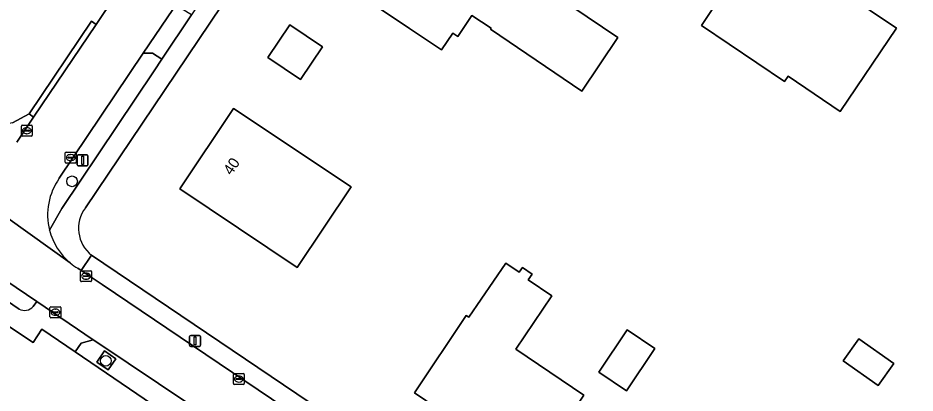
# Model space of a CAD drawing. Extents: x 163266 to 164362, y 381528 to 382286.
# Drawn here: x 164024.8 to 164107.1, y 381715.2 to 381749.6 of the extents above; entities that cross this region are included whole.
import ezdxf

# ---------------------------------------------------------------- set-up
doc = ezdxf.new("R2010")
doc.units = 0
for name, color, linetype in [('IMGEO_Boom', 7, 'Continuous'), ('IMGEO_Erf', 7, 'Continuous'), ('IMGEO_Groenvoorziening', 7, 'Continuous'), ('IMGEO_Haag', 7, 'Continuous'), ('IMGEO_Kolk', 7, 'Continuous'), ('IMGEO_Lichtmast', 7, 'Continuous'), ('IMGEO_Pand', 7, 'Continuous'), ('IMGEO_Pand_nummerreeks', 7, 'Continuous'), ('IMGEO_Rijbaan_lokaal_open', 7, 'Continuous'), ('IMGEO_Voetpad_halfverhard', 7, 'Continuous'), ('IMGEO_Voetpad_open', 7, 'Continuous')]:
    doc.layers.add(name, color=color, linetype=linetype)

msp = doc.modelspace()

# ---------------------------------------------------------------- linework, layer by layer
at = {"layer": 'IMGEO_Boom'}
for centre in [(164029.765, 381734.638), (164032.864, 381718.191)]:
    msp.add_circle(centre, 0.489, dxfattribs=at)
at = {"layer": 'IMGEO_Erf'}
for points in [[(164065.366, 381783.283), (164053.884, 381766.179), (164030.999, 381732.214)], [(164078.899, 381686.041), (164073.867, 381689.437), (164069.267, 381692.537), (164067.04, 381694.07), (164062.928, 381696.773), (164058.221, 381699.932), (164057.006, 381700.767), (164048.821, 381706.271), (164044.279, 381709.335), (164040.497, 381711.904), (164039.261, 381712.764), (164030.048, 381719.001), (164027.004, 381721.09), (164026.19, 381719.875), (164024.486, 381721.003), (164007.31, 381732.546)], [(164031.559, 381727.86), (164063.287, 381706.457), (164064.424, 381705.642), (164066.43, 381704.274), (164071.069, 381701.241), (164082.518, 381693.469), (164087.121, 381690.39), (164089.32, 381688.957), (164093.825, 381685.899), (164104.06, 381678.938), (164146.786, 381709.887), (164146.237, 381710.272), (164149.576, 381715.022), (164151.746, 381713.502), (164150.775, 381712.777), (164154.802, 381715.694), (164148.759, 381719.82), (164152.254, 381724.987)]]:
    msp.add_lwpolyline(points, dxfattribs=at)
for points in [[(164076.526, 381742.903), (164068.151, 381748.582), (164068.212, 381748.673), (164066.461, 381749.85), (164065.156, 381747.908), (164064.691, 381748.22), (164063.654, 381746.676), (164060.74, 381748.634), (164052.996, 381753.838), (164057.099, 381759.943), (164066.032, 381753.881), (164069.961, 381751.214), (164071.481, 381753.473), (164079.848, 381747.827)], [(164087.513, 381748.926), (164094.699, 381759.743), (164096.839, 381758.316), (164097.275, 381758.963), (164099.376, 381757.547), (164098.94, 381756.9), (164102.334, 381754.612), (164100.575, 381751.948), (164105.421, 381748.663), (164100.255, 381741.025), (164095.464, 381744.266), (164095.14, 381743.785)], [(164050.725, 381743.969), (164047.717, 381745.983), (164049.736, 381748.987), (164052.744, 381746.973)], [(164050.434, 381726.736), (164039.65, 381733.938), (164044.585, 381741.328), (164055.369, 381734.126)], [(164071.963, 381707.997), (164061.188, 381715.267), (164065.935, 381722.342), (164066.184, 381722.181), (164069.555, 381727.14), (164070.796, 381726.319), (164071.099, 381726.754), (164071.974, 381726.143), (164071.602, 381725.61), (164073.778, 381724.158), (164070.475, 381719.251), (164076.716, 381715.038)], [(164083.244, 381719.307), (164080.639, 381715.447), (164078.103, 381717.159), (164080.708, 381721.019)], [(164101.948, 381720.201), (164105.157, 381717.955), (164103.739, 381715.928), (164100.53, 381718.174)]]:
    msp.add_lwpolyline(points, close=True, dxfattribs=at)
msp.add_arc((164033.469, 381730.319), 3.113, 142.49441, 232.16359, dxfattribs=at)
at = {"layer": 'IMGEO_Groenvoorziening'}
for points in [[(164024.307, 381740.001), (164025.838, 381740.819), (164031.532, 381749.31), (164031.969, 381749.019), (164033.733, 381751.631), (164033.289, 381751.898), (164055.855, 381785.347), (164056.311, 381785.06), (164058.095, 381787.701), (164057.656, 381787.98), (164063.883, 381797.08), (164059.059, 381800.576), (164053.139, 381795.193), (164054.076, 381794.086), (164053.537, 381793.534), (164052.578, 381794.606), (164050.389, 381792.767), (164050.062, 381793.119), (164048.719, 381791.911), (164049.059, 381791.563), (164019.829, 381765.285)], [(164024.685, 381738.234), (164026.219, 381740.506), (164025.838, 381740.819), (164024.307, 381740.001), (164021.092, 381739.397), (164019.003, 381739.524), (164017.299, 381740.213), (164009.474, 381747.115), (164008.322, 381748.619), (164008.022, 381751.877), (164008.561, 381755.03), (164008.12, 381755.392), (164006.404, 381753.848)], [(164037.287, 381744.763), (164038.014, 381745.825), (164037.144, 381746.392), (164036.279, 381746.382), (164028.59, 381734.921)], [(164027.698, 381730.162), (164028.827, 381732.158), (164037.287, 381744.763)], [(164026.199, 381723.166), (164026.521, 381723.615), (164018.052, 381729.344), (164017.215, 381728.084), (164018.522, 381727.216), (164019.962, 381726.271), (164024.908, 381722.93)]]:
    msp.add_lwpolyline(points, dxfattribs=at)
for points in [[(164031.969, 381749.019), (164031.532, 381749.31), (164025.838, 381740.819), (164026.219, 381740.506)], [(164033.777, 381718.379), (164032.752, 381719.094), (164032.037, 381718.069), (164033.063, 381717.354)]]:
    msp.add_lwpolyline(points, close=True, dxfattribs=at)
for centre, radius, start, end in [((164033.274, 381731.58), 5.753, 144.49898, 194.26897), ((164025.405, 381723.861), 1.055, 241.91543, 318.8036)]:
    msp.add_arc(centre, radius, start, end, dxfattribs=at)
at = {"layer": 'IMGEO_Haag'}
for points in [[(164026.219, 381740.506), (164025.838, 381740.819), (164024.307, 381740.001), (164021.092, 381739.397), (164019.003, 381739.524), (164017.299, 381740.213), (164009.474, 381747.115), (164008.322, 381748.619), (164008.022, 381751.877), (164008.561, 381755.03), (164008.12, 381755.392), (164006.404, 381753.848)], [(164037.287, 381744.763), (164038.014, 381745.825), (164037.144, 381746.392), (164036.279, 381746.382), (164028.59, 381734.921)], [(164027.698, 381730.162), (164028.827, 381732.158), (164037.287, 381744.763)], [(164024.685, 381738.234), (164026.219, 381740.506)], [(164026.199, 381723.166), (164026.521, 381723.615), (164018.052, 381729.344), (164017.215, 381728.084), (164018.522, 381727.216), (164019.962, 381726.271), (164024.908, 381722.93)]]:
    msp.add_lwpolyline(points, dxfattribs=at)
for points in [[(164031.969, 381749.019), (164031.532, 381749.31), (164025.838, 381740.819), (164026.219, 381740.506)], [(164033.777, 381718.379), (164032.752, 381719.094), (164032.037, 381718.069), (164033.063, 381717.354)]]:
    msp.add_lwpolyline(points, close=True, dxfattribs=at)
for centre, radius, start, end in [((164033.274, 381731.58), 5.753, 144.49898, 194.26897), ((164025.405, 381723.861), 1.055, 241.91543, 318.8036)]:
    msp.add_arc(centre, radius, start, end, dxfattribs=at)
at = {"layer": 'IMGEO_Kolk'}
for p, q in [((164025.109, 381738.856), (164025.109, 381739.708)), ((164025.184, 381739.782), (164026.036, 381739.782)), ((164025.597, 381739.562), (164025.622, 381739.562)), ((164026.11, 381739.708), (164026.11, 381738.856)), ((164026.036, 381738.782), (164025.184, 381738.782)), ((164025.368, 381739.276), (164025.368, 381739.288)), ((164025.806, 381739.239), (164025.408, 381739.239)), ((164025.411, 381739.325), (164025.809, 381739.325)), ((164025.62, 381739.002), (164025.595, 381739.002)), ((164025.852, 381739.288), (164025.852, 381739.276)), ((164029.144, 381736.385), (164029.144, 381737.237)), ((164029.219, 381737.311), (164030.071, 381737.311)), ((164029.632, 381737.091), (164029.657, 381737.091)), ((164030.145, 381737.237), (164030.145, 381736.385)), ((164030.071, 381736.311), (164029.219, 381736.311)), ((164029.403, 381736.805), (164029.403, 381736.817)), ((164029.841, 381736.768), (164029.443, 381736.768)), ((164029.446, 381736.854), (164029.844, 381736.854)), ((164029.655, 381736.531), (164029.63, 381736.531)), ((164029.887, 381736.817), (164029.887, 381736.805)), ((164030.543, 381725.522), (164030.543, 381726.374)), ((164030.618, 381726.448), (164031.47, 381726.448)), ((164031.544, 381726.374), (164031.544, 381725.522)), ((164030.802, 381725.942), (164030.802, 381725.954)), ((164031.24, 381725.905), (164030.842, 381725.905)), ((164030.845, 381725.991), (164031.243, 381725.991)), ((164031.054, 381725.668), (164031.029, 381725.668)), ((164031.031, 381726.228), (164031.056, 381726.228)), ((164031.286, 381725.954), (164031.286, 381725.942)), ((164031.47, 381725.448), (164030.618, 381725.448)), ((164027.738, 381722.216), (164027.738, 381723.068)), ((164027.813, 381723.142), (164028.665, 381723.142)), ((164028.739, 381723.068), (164028.739, 381722.216)), ((164027.997, 381722.636), (164027.997, 381722.648)), ((164028.435, 381722.599), (164028.037, 381722.599)), ((164028.04, 381722.685), (164028.438, 381722.685)), ((164028.249, 381722.362), (164028.224, 381722.362)), ((164028.226, 381722.922), (164028.251, 381722.922)), ((164028.481, 381722.648), (164028.481, 381722.636)), ((164028.665, 381722.142), (164027.813, 381722.142)), ((164044.566, 381716.095), (164044.566, 381716.947)), ((164044.641, 381717.021), (164045.493, 381717.021)), ((164044.825, 381716.515), (164044.825, 381716.527)), ((164045.263, 381716.478), (164044.865, 381716.478)), ((164044.868, 381716.564), (164045.266, 381716.564)), ((164045.054, 381716.801), (164045.079, 381716.801)), ((164045.309, 381716.527), (164045.309, 381716.515)), ((164045.567, 381716.947), (164045.567, 381716.095)), ((164045.493, 381716.021), (164044.641, 381716.021)), ((164045.077, 381716.241), (164045.052, 381716.241))]:
    msp.add_line(p, q, dxfattribs=at)
for points in [[(164025.109, 381738.856), (164025.109, 381739.708)], [(164025.184, 381739.782), (164026.036, 381739.782)], [(164026.11, 381739.708), (164026.11, 381738.856)], [(164026.036, 381738.782), (164025.184, 381738.782)], [(164029.144, 381736.385), (164029.144, 381737.237)], [(164029.219, 381737.311), (164030.071, 381737.311)], [(164030.145, 381737.237), (164030.145, 381736.385)], [(164030.071, 381736.311), (164029.219, 381736.311)], [(164030.543, 381725.522), (164030.543, 381726.374)], [(164030.618, 381726.448), (164031.47, 381726.448)], [(164031.544, 381726.374), (164031.544, 381725.522)], [(164031.47, 381725.448), (164030.618, 381725.448)], [(164027.738, 381722.216), (164027.738, 381723.068)], [(164027.813, 381723.142), (164028.665, 381723.142)], [(164028.739, 381723.068), (164028.739, 381722.216)], [(164028.665, 381722.142), (164027.813, 381722.142)], [(164044.566, 381716.095), (164044.566, 381716.947)], [(164044.641, 381717.021), (164045.493, 381717.021)], [(164045.567, 381716.947), (164045.567, 381716.095)], [(164045.493, 381716.021), (164044.641, 381716.021)]]:
    msp.add_lwpolyline(points, dxfattribs=at)
for centre, radius, start, end in [((164025.186, 381739.706), 0.0765, 91.55205, 178.44795), ((164025.186, 381739.706), 0.0765, 91.55205, 178.44795), ((164026.034, 381739.706), 0.0765, 1.55205, 88.44795), ((164026.034, 381739.706), 0.0765, 1.55205, 88.44795), ((164025.186, 381738.858), 0.0765, 181.55205, 268.44795), ((164025.186, 381738.858), 0.0765, 181.55205, 268.44795), ((164025.408, 381739.285), 0.0403, 85.87752, 175.75265), ((164025.405, 381739.275), 0.0366, 178.93798, 274.71019), ((164025.809, 381739.282), 0.043, 264.86636, 352.45326), ((164025.813, 381739.287), 0.0386, 1.73085, 96.63898), ((164026.034, 381738.858), 0.0765, 271.55205, 358.44795), ((164026.034, 381738.858), 0.0765, 271.55205, 358.44795), ((164029.221, 381737.235), 0.0765, 91.55205, 178.44795), ((164029.221, 381737.235), 0.0765, 91.55205, 178.44795), ((164030.069, 381737.235), 0.0765, 1.55205, 88.44795), ((164030.069, 381737.235), 0.0765, 1.55205, 88.44795), ((164029.221, 381736.387), 0.0765, 181.55205, 268.44795), ((164029.221, 381736.387), 0.0765, 181.55205, 268.44795), ((164029.443, 381736.814), 0.0403, 85.87752, 175.75265), ((164029.44, 381736.804), 0.0366, 178.93798, 274.71019), ((164029.844, 381736.811), 0.043, 264.86636, 352.45326), ((164029.848, 381736.816), 0.0386, 1.73085, 96.63898), ((164030.069, 381736.387), 0.0765, 271.55205, 358.44795), ((164030.069, 381736.387), 0.0765, 271.55205, 358.44795), ((164030.62, 381726.372), 0.0765, 91.55205, 178.44795), ((164030.62, 381726.372), 0.0765, 91.55205, 178.44795), ((164031.468, 381726.372), 0.0765, 1.55205, 88.44795), ((164031.468, 381726.372), 0.0765, 1.55205, 88.44795), ((164030.62, 381725.524), 0.0765, 181.55205, 268.44795), ((164030.62, 381725.524), 0.0765, 181.55205, 268.44795), ((164030.842, 381725.951), 0.0403, 85.87752, 175.75265), ((164030.839, 381725.941), 0.0366, 178.93798, 274.71019), ((164031.243, 381725.948), 0.043, 264.86636, 352.45326), ((164031.247, 381725.953), 0.0386, 1.73085, 96.63898), ((164031.468, 381725.524), 0.0765, 271.55205, 358.44795), ((164031.468, 381725.524), 0.0765, 271.55205, 358.44795), ((164027.815, 381723.066), 0.0765, 91.55205, 178.44795), ((164027.815, 381723.066), 0.0765, 91.55205, 178.44795), ((164028.663, 381723.066), 0.0765, 1.55205, 88.44795), ((164028.663, 381723.066), 0.0765, 1.55205, 88.44795), ((164027.815, 381722.218), 0.0765, 181.55205, 268.44795), ((164027.815, 381722.218), 0.0765, 181.55205, 268.44795), ((164028.037, 381722.645), 0.0403, 85.87752, 175.75265), ((164028.034, 381722.635), 0.0366, 178.93798, 274.71019), ((164028.438, 381722.642), 0.043, 264.86636, 352.45326), ((164028.442, 381722.647), 0.0386, 1.73085, 96.63898), ((164028.663, 381722.218), 0.0765, 271.55205, 358.44795), ((164028.663, 381722.218), 0.0765, 271.55205, 358.44795), ((164044.643, 381716.945), 0.0765, 91.55205, 178.44795), ((164044.643, 381716.945), 0.0765, 91.55205, 178.44795), ((164044.865, 381716.524), 0.0403, 85.87752, 175.75265), ((164044.862, 381716.514), 0.0366, 178.93798, 274.71019), ((164045.266, 381716.521), 0.043, 264.86636, 352.45326), ((164045.27, 381716.526), 0.0386, 1.73085, 96.63898), ((164045.491, 381716.945), 0.0765, 1.55205, 88.44795), ((164045.491, 381716.945), 0.0765, 1.55205, 88.44795), ((164044.643, 381716.097), 0.0765, 181.55205, 268.44795), ((164044.643, 381716.097), 0.0765, 181.55205, 268.44795), ((164045.491, 381716.097), 0.0765, 271.55205, 358.44795), ((164045.491, 381716.097), 0.0765, 271.55205, 358.44795)]:
    msp.add_arc(centre, radius, start, end, dxfattribs=at)
for centre, major_axis, ratio, start_param, end_param in [((164025.596, 381739.282), (-0.387, 0.002), 0.722429, 4.712389, 7.853982), ((164025.621, 381739.282), (-0.39, 0.002), 0.717154, 1.570796, 4.712389), ((164029.631, 381736.811), (-0.387, 0.002), 0.722429, 4.712389, 7.853982), ((164029.656, 381736.811), (-0.39, 0.002), 0.717154, 1.570796, 4.712389), ((164031.03, 381725.948), (-0.387, 0.002), 0.722429, 4.712389, 7.853982), ((164031.055, 381725.948), (-0.39, 0.002), 0.717154, 1.570796, 4.712389), ((164028.225, 381722.642), (-0.387, 0.002), 0.722429, 4.712389, 7.853982), ((164028.25, 381722.642), (-0.39, 0.002), 0.717154, 1.570796, 4.712389), ((164045.053, 381716.521), (-0.387, 0.002), 0.722429, 4.712389, 7.853982), ((164045.078, 381716.521), (-0.39, 0.002), 0.717154, 1.570796, 4.712389)]:
    msp.add_ellipse(centre, major_axis=major_axis, ratio=ratio, start_param=start_param, end_param=end_param, dxfattribs=at)
at = {"layer": 'IMGEO_Lichtmast'}
for p, q in [((164030.335, 381737.06), (164031.125, 381737.06)), ((164031.125, 381737.06), (164030.335, 381737.06)), ((164030.235, 381736.16), (164030.235, 381736.96)), ((164030.235, 381736.96), (164030.235, 381736.16)), ((164031.225, 381736.96), (164031.225, 381736.16)), ((164031.225, 381736.16), (164031.225, 381736.96)), ((164031.125, 381736.06), (164030.335, 381736.06)), ((164030.335, 381736.06), (164031.125, 381736.06)), ((164040.553, 381719.615), (164040.553, 381720.415)), ((164040.553, 381720.415), (164040.553, 381719.615)), ((164040.653, 381720.515), (164041.443, 381720.515)), ((164041.443, 381720.515), (164040.653, 381720.515)), ((164041.543, 381720.415), (164041.543, 381719.615)), ((164041.543, 381719.615), (164041.543, 381720.415)), ((164041.443, 381719.515), (164040.653, 381719.515)), ((164040.653, 381719.515), (164041.443, 381719.515))]:
    msp.add_line(p, q, dxfattribs=at)
for points in [[(164030.655, 381736.935), (164030.805, 381736.935), (164030.805, 381736.185), (164030.655, 381736.185), (164030.655, 381736.935)], [(164040.973, 381720.39), (164041.123, 381720.39), (164041.123, 381719.64), (164040.973, 381719.64), (164040.973, 381720.39)]]:
    msp.add_lwpolyline(points, dxfattribs=at)
for centre, start, end in [((164030.335, 381736.96), 90, 180), ((164030.335, 381736.96), 90, 180), ((164031.125, 381736.96), 0, 90), ((164031.125, 381736.96), 360, 90), ((164030.335, 381736.16), 180, 270), ((164030.335, 381736.16), 180, 270), ((164031.125, 381736.16), 270, 0), ((164031.125, 381736.16), 270, 0), ((164040.653, 381720.415), 90, 180), ((164040.653, 381720.415), 90, 180), ((164041.443, 381720.415), 0, 90), ((164041.443, 381720.415), 360, 90), ((164040.653, 381719.615), 180, 270), ((164040.653, 381719.615), 180, 270), ((164041.443, 381719.615), 270, 0), ((164041.443, 381719.615), 270, 0)]:
    msp.add_arc(centre, 0.1, start, end, dxfattribs=at)
at = {"layer": 'IMGEO_Pand'}
for points in [[(164076.526, 381742.903), (164079.848, 381747.827), (164071.481, 381753.473), (164069.961, 381751.214), (164066.032, 381753.881), (164057.099, 381759.943), (164052.996, 381753.838), (164060.74, 381748.634), (164063.654, 381746.676), (164064.691, 381748.22), (164065.156, 381747.908), (164066.461, 381749.85), (164068.212, 381748.673), (164068.151, 381748.582)], [(164100.255, 381741.025), (164105.421, 381748.663), (164100.575, 381751.948), (164102.334, 381754.612), (164098.94, 381756.9), (164099.376, 381757.547), (164097.275, 381758.963), (164096.839, 381758.316), (164094.699, 381759.743), (164087.513, 381748.926), (164095.14, 381743.785), (164095.464, 381744.266)], [(164049.736, 381748.987), (164047.717, 381745.983), (164050.725, 381743.969), (164052.744, 381746.973)], [(164050.434, 381726.736), (164055.369, 381734.126), (164044.585, 381741.328), (164039.65, 381733.938)], [(164071.963, 381707.997), (164076.716, 381715.038), (164070.475, 381719.251), (164073.778, 381724.158), (164071.602, 381725.61), (164071.974, 381726.143), (164071.099, 381726.754), (164070.796, 381726.319), (164069.555, 381727.14), (164066.184, 381722.181), (164065.935, 381722.342), (164061.188, 381715.267)], [(164078.103, 381717.159), (164080.639, 381715.447), (164083.244, 381719.307), (164080.708, 381721.019)], [(164100.53, 381718.174), (164103.739, 381715.928), (164105.157, 381717.955), (164101.948, 381720.201)]]:
    msp.add_lwpolyline(points, close=True, dxfattribs=at)
at = {"layer": 'IMGEO_Rijbaan_lokaal_open'}
for points in [[(164074.949, 381812.656), (164058.095, 381787.701), (164056.311, 381785.06), (164033.733, 381751.631), (164031.969, 381749.019), (164026.219, 381740.506), (164024.685, 381738.234)], [(164036.279, 381746.382), (164039.595, 381751.23), (164048.359, 381764.218), (164051.394, 381768.716), (164061.861, 381784.228), (164062.223, 381784.721)], [(164028.59, 381734.921), (164036.279, 381746.382)], [(163999.252, 381744.71), (164008.883, 381735.535), (164016.853, 381730.156), (164018.052, 381729.344), (164026.521, 381723.615), (164031.695, 381720.116), (164032.207, 381719.769), (164040.374, 381714.295), (164041.569, 381713.485), (164044.956, 381711.196), (164050.355, 381707.539), (164058.116, 381702.356), (164059.338, 381701.54), (164063.682, 381698.622), (164068.515, 381695.376), (164069.911, 381694.44), (164075.422, 381690.725), (164080.018, 381687.656), (164081.239, 381686.855), (164087.153, 381682.87)], [(164029.593, 381727.159), (164016.284, 381736.676), (164011.307, 381740.025), (164010.525, 381740.64), (164009.357, 381741.672)], [(164016.284, 381736.676), (164029.593, 381727.159)], [(164087.762, 381678.694), (164083.437, 381672.269), (164089.398, 381668.374), (164102.719, 381677.999), (164093.356, 381684.193), (164087.931, 381687.844), (164086.628, 381688.69), (164081.066, 381692.453), (164070.501, 381699.546), (164065.165, 381703.163), (164063.552, 381704.231), (164062.367, 381705.06), (164032.514, 381725.171), (164030.603, 381726.452), (164030.282, 381726.667)]]:
    msp.add_lwpolyline(points, dxfattribs=at)
for centre, radius, start, end in [((164033.274, 381731.58), 5.753, 144.49898, 194.26897), ((164033.272, 381731.58), 5.752, 194.27329, 230.23348), ((164033.167, 381731.435), 5.573, 230.11394, 238.82643)]:
    msp.add_arc(centre, radius, start, end, dxfattribs=at)
at = {"layer": 'IMGEO_Voetpad_halfverhard'}
for points in [[(164032.514, 381725.171), (164062.367, 381705.06), (164063.287, 381706.457), (164031.559, 381727.86), (164030.603, 381726.452)], [(164030.048, 381719.001), (164039.261, 381712.764), (164040.374, 381714.295), (164032.207, 381719.769), (164031.695, 381720.116), (164030.601, 381719.82)], [(164033.063, 381717.354), (164032.037, 381718.069), (164032.752, 381719.094), (164033.777, 381718.379)]]:
    msp.add_lwpolyline(points, close=True, dxfattribs=at)
at = {"layer": 'IMGEO_Voetpad_open'}
for points in [[(164053.884, 381766.179), (164052.365, 381767.152), (164050.216, 381763.926), (164049.678, 381763.145), (164042.481, 381752.507), (164040.734, 381749.91), (164038.014, 381745.825), (164037.287, 381744.763), (164028.827, 381732.158), (164027.698, 381730.162)], [(164030.999, 381732.214), (164053.884, 381766.179)], [(164024.908, 381722.93), (164019.962, 381726.271), (164018.522, 381727.216), (164017.215, 381728.084), (164016.017, 381728.905), (164015.016, 381729.571), (164012.072, 381731.578), (164007.98, 381734.302)], [(164007.31, 381732.546), (164024.486, 381721.003), (164026.19, 381719.875), (164027.004, 381721.09), (164030.048, 381719.001), (164030.601, 381719.82), (164031.695, 381720.116), (164026.521, 381723.615), (164026.199, 381723.166)], [(164030.282, 381726.667), (164030.603, 381726.452), (164031.559, 381727.86)]]:
    msp.add_lwpolyline(points, dxfattribs=at)
msp.add_lwpolyline([(164039.875, 381750.427), (164039.595, 381751.23), (164036.279, 381746.382), (164037.144, 381746.392), (164038.014, 381745.825), (164040.734, 381749.91)], close=True, dxfattribs=at)
for centre, radius, start, end in [((164033.469, 381730.319), 3.113, 142.49441, 232.16359), ((164033.272, 381731.58), 5.752, 194.27329, 230.23348), ((164033.167, 381731.435), 5.573, 230.11394, 238.82643), ((164025.405, 381723.861), 1.055, 241.91543, 318.8036)]:
    msp.add_arc(centre, radius, start, end, dxfattribs=at)

# ---------------------------------------------------------------- texts
at = {"layer": 'IMGEO_Pand_nummerreeks'}
msp.add_text('40', height=1, rotation=56.26358, dxfattribs=at).set_placement((164044.389, 381735.129))

doc.saveas('drawing.dxf')
